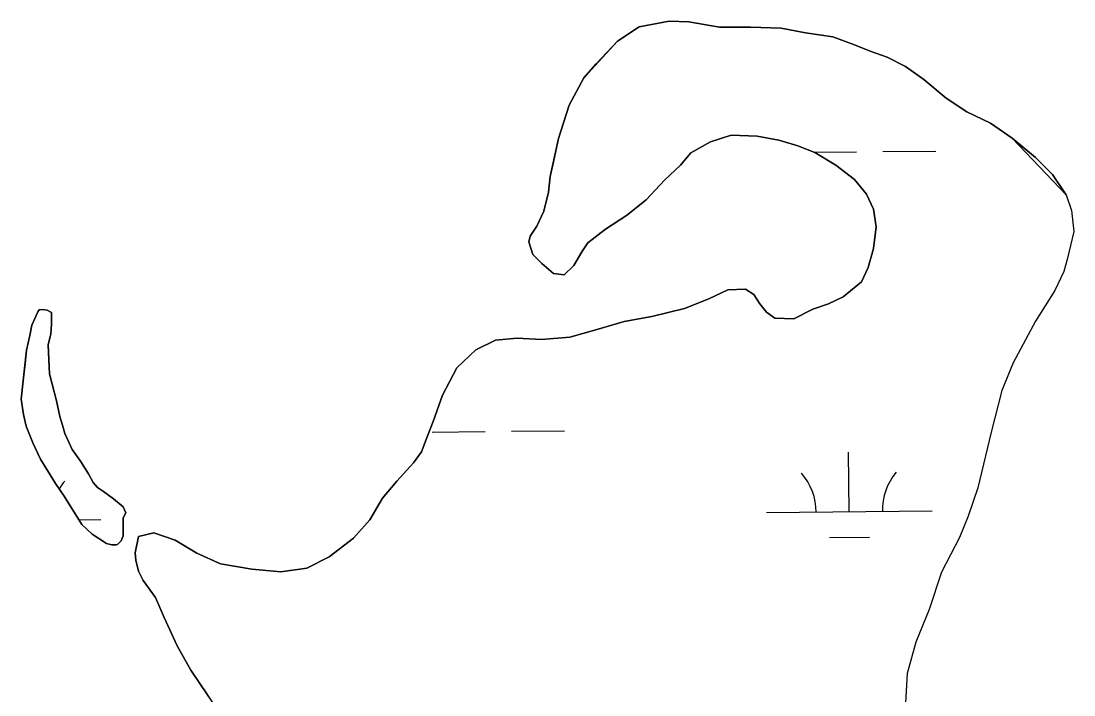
# Model space of a CAD drawing. Extents: x 3734862 to 3772949, y 391520 to 417239.
# Drawn here: x 3764812 to 3765447, y 410325 to 410732 of the extents above; entities that cross this region are included whole.
import ezdxf

# ---------------------------------------------------------------- set-up
doc = ezdxf.new("R2010")
doc.units = 0
doc.layers.add('V-TOPO-SHOR', color=7, linetype='Continuous')
doc.layers.add('V-WETL-SWMP', color=7, linetype='Continuous')

msp = doc.modelspace()

# ---------------------------------------------------------------- linework, layer by layer
at = {"layer": 'V-TOPO-SHOR'}
for p, q in [((3765202.92, 410732.16), (3765184.71, 410728.67)), ((3765214.78, 410731.72), (3765202.92, 410732.16)), ((3765233.35, 410728.49), (3765214.78, 410731.72)), ((3765184.71, 410728.67), (3765171.62, 410720.02)), ((3765251.94, 410728.42), (3765233.35, 410728.49)), ((3765270.53, 410727.95), (3765251.94, 410728.42)), ((3765285.15, 410725.13), (3765270.53, 410727.95)), ((3765301.75, 410722.69), (3765285.15, 410725.13)), ((3765314.79, 410717.9), (3765301.75, 410722.69)), ((3765171.62, 410720.02), (3765158.92, 410706.23)), ((3765324.27, 410713.91), (3765314.79, 410717.9)), ((3765334.54, 410710.31), (3765324.27, 410713.91)), ((3765345.59, 410704.73), (3765334.54, 410710.31)), ((3765158.92, 410706.23), (3765151.37, 410697.95)), ((3765356.63, 410696.78), (3765345.59, 410704.73)), ((3765151.37, 410697.95), (3765142.6, 410681.37)), ((3765370.04, 410685.65), (3765356.63, 410696.78)), ((3765382.66, 410677.3), (3765370.04, 410685.65)), ((3765142.6, 410681.37), (3765136.2, 410661.23)), ((3765396.87, 410670.52), (3765382.66, 410677.3)), ((3765409.89, 410661.38), (3765396.87, 410670.52)), ((3765136.2, 410661.23), (3765132.58, 410645.42)), ((3765216.06, 410652.62), (3765227.95, 410659.3)), ((3765227.95, 410659.3), (3765240.23, 410663.21)), ((3765240.23, 410663.21), (3765256.04, 410662.75)), ((3765256.04, 410662.75), (3765269.09, 410660.33)), ((3765269.09, 410660.33), (3765280.54, 410656.72)), ((3765424.09, 410649.85), (3765409.89, 410661.38)), ((3765280.54, 410656.72), (3765290.81, 410652.73)), ((3765290.81, 410652.73), (3765303.44, 410645.17)), ((3765209.7, 410645.13), (3765216.06, 410652.62)), ((3765434.33, 410639.53), (3765424.09, 410649.85)), ((3765132.58, 410645.42), (3765130.97, 410638.31)), ((3765200.18, 410636.07), (3765209.7, 410645.13)), ((3765303.44, 410645.17), (3765314.88, 410636.42)), ((3765130.97, 410638.31), (3765130.15, 410628.82)), ((3765189.06, 410624.25), (3765200.18, 410636.07)), ((3765314.88, 410636.42), (3765321.96, 410627.7)), ((3765442.59, 410627.24), (3765434.33, 410639.53)), ((3765130.15, 410628.82), (3765127.33, 410617.36)), ((3765321.96, 410627.7), (3765326.28, 410618.58)), ((3765177.16, 410614.8), (3765189.06, 410624.25)), ((3765127.33, 410617.36), (3765122.95, 410608.28)), ((3765164.47, 410606.54), (3765177.16, 410614.8)), ((3765326.28, 410618.58), (3765327.82, 410607.9)), ((3765122.95, 410608.28), (3765118.97, 410602.36)), ((3765118.97, 410602.36), (3765118.17, 410598.81)), ((3765153.76, 410598.28), (3765164.47, 410606.54)), ((3765327.82, 410607.9), (3765326.19, 410594.85)), ((3765118.17, 410598.81), (3765120.51, 410591.28)), ((3765150.18, 410592.75), (3765153.76, 410598.28)), ((3765120.51, 410591.28), (3765126.03, 410585.73)), ((3765145.4, 410584.47), (3765150.18, 410592.75)), ((3765326.19, 410594.85), (3765322.98, 410583.4)), ((3765126.03, 410585.73), (3765133.12, 410579.76)), ((3765139.45, 410578.95), (3765145.4, 410584.47)), ((3765322.98, 410583.4), (3765318.99, 410574.71)), ((3765133.12, 410579.76), (3765139.45, 410578.95)), ((3765248.97, 410570.23), (3765238.29, 410569.87)), ((3765254.1, 410567.05), (3765248.97, 410570.23)), ((3765318.99, 410574.71), (3765307.88, 410565.66)), ((3765226.8, 410564.38), (3765212.14, 410558.5)), ((3765238.29, 410569.87), (3765226.8, 410564.38)), ((3765257.64, 410561.5), (3765254.1, 410567.05)), ((3765307.88, 410565.66), (3765299.17, 410561.34)), ((3764822.59, 410557.69), (3764821.79, 410556.5)), ((3764824.58, 410558.08), (3764822.59, 410557.69)), ((3764827.35, 410557.67), (3764824.58, 410558.08)), ((3764830.12, 410556.07), (3764827.35, 410557.67)), ((3765212.14, 410558.5), (3765192.35, 410553.83)), ((3765261.57, 410556.34), (3765257.64, 410561.5)), ((3765289.66, 410558.21), (3765278.17, 410552.32)), ((3765299.17, 410561.34), (3765289.66, 410558.21)), ((3764821.79, 410556.5), (3764818.19, 410548.58)), ((3764830.1, 410548.93), (3764830.12, 410556.07)), ((3765192.35, 410553.83), (3765175.73, 410550.73)), ((3765266.7, 410552.76), (3765261.57, 410556.34)), ((3765278.17, 410552.32), (3765266.7, 410552.76)), ((3764818.19, 410548.58), (3764816.98, 410542.23)), ((3764829.68, 410543.37), (3764830.1, 410548.93)), ((3765158.7, 410545.66), (3765142.86, 410541.36)), ((3765175.73, 410550.73), (3765158.7, 410545.66)), ((3764816.98, 410542.23), (3764814.96, 410533.51)), ((3764828.06, 410536.64), (3764829.68, 410543.37)), ((3765098.17, 410539.56), (3765086.28, 410533.67)), ((3765111.22, 410540.69), (3765098.17, 410539.56)), ((3765125.85, 410539.85), (3765111.22, 410540.69)), ((3765142.86, 410541.36), (3765125.85, 410539.85)), ((3764814.96, 410533.51), (3764814.14, 410525.58)), ((3764828.43, 410527.51), (3764828.06, 410536.64)), ((3765086.28, 410533.67), (3765074.69, 410522.8)), ((3764814.14, 410525.58), (3764812.91, 410514.87)), ((3764828.79, 410519.17), (3764828.43, 410527.51)), ((3765074.69, 410522.8), (3765066.16, 410506.22)), ((3764812.91, 410514.87), (3764811.67, 410503.76)), ((3764830.36, 410512.82), (3764828.79, 410519.17)), ((3764833.1, 410502.89), (3764830.36, 410512.82)), ((3764811.67, 410503.76), (3764813.23, 410494.63)), ((3764835.04, 410493.36), (3764833.1, 410502.89)), ((3765066.16, 410506.22), (3765060.49, 410490.26)), ((3764813.23, 410494.63), (3764814.79, 410487.48)), ((3764814.79, 410487.48), (3764818.71, 410477.55)), ((3764836.61, 410488.19), (3764835.04, 410493.36)), ((3764838.18, 410483.03), (3764836.61, 410488.19)), ((3765060.49, 410490.26), (3765056.89, 410481.1)), ((3764840.54, 410477.86), (3764838.18, 410483.03)), ((3765056.89, 410481.1), (3765053.3, 410472.02)), ((3764818.71, 410477.55), (3764823.44, 410467.61)), ((3764842.51, 410473.49), (3764840.54, 410477.86)), ((3764847.64, 410466.33), (3764842.51, 410473.49)), ((3765053.3, 410472.02), (3765048.53, 410465.31)), ((3764823.44, 410467.61), (3764832.51, 410452.89)), ((3764852.37, 410458.77), (3764847.64, 410466.33)), ((3765048.53, 410465.31), (3765038.6, 410454.27)), ((3764855.13, 410453.6), (3764852.37, 410458.77)), ((3764832.51, 410452.89), (3764837.64, 410445.33)), ((3764857.9, 410450.41), (3764855.13, 410453.6)), ((3764861.46, 410448.02), (3764857.9, 410450.41)), ((3765038.6, 410454.27), (3765029.86, 410444.03)), ((3764837.64, 410445.33), (3764848.29, 410428.23)), ((3764867.39, 410443.63), (3764861.46, 410448.02)), ((3764873.33, 410438.85), (3764867.39, 410443.63)), ((3765029.86, 410444.03), (3765022.29, 410431)), ((3764874.9, 410435.27), (3764873.33, 410438.85)), ((3764873.26, 410421.39), (3764873.3, 410432.1)), ((3764873.3, 410432.1), (3764874.9, 410435.27)), ((3765022.29, 410431), (3765012.37, 410419.97)), ((3764848.29, 410428.23), (3764854.62, 410422.25)), ((3764854.62, 410422.25), (3764863.32, 410416.66)), ((3764870.07, 410416.24), (3764872.06, 410418.22)), ((3764872.06, 410418.22), (3764873.26, 410421.39)), ((3764882.64, 410420.85), (3764880.63, 410411.13)), ((3764891.75, 410423.19), (3764882.64, 410420.85)), ((3764904.78, 410418.79), (3764891.75, 410423.19)), ((3764917.8, 410410.83), (3764904.78, 410418.79)), ((3765012.37, 410419.97), (3764997.69, 410408.55)), ((3764863.32, 410416.66), (3764866.5, 410415.86)), ((3764866.5, 410415.86), (3764869.27, 410415.85)), ((3764869.27, 410415.85), (3764870.07, 410416.24)), ((3764880.63, 410411.13), (3764881.01, 410406.62)), ((3764881.01, 410406.62), (3764882.56, 410400.05)), ((3764932.02, 410404.45), (3764917.8, 410410.83)), ((3764997.69, 410408.55), (3764984.21, 410401.88)), ((3764882.56, 410400.05), (3764885.31, 410394.42)), ((3764950.99, 410401.22), (3764932.02, 410404.45)), ((3764968.39, 410399.57), (3764950.99, 410401.22)), ((3764984.21, 410401.88), (3764968.39, 410399.57)), ((3764885.31, 410394.42), (3764892.87, 410384.03)), ((3764892.87, 410384.03), (3764897.96, 410371.91)), ((3764897.96, 410371.91), (3764905.89, 410354.95)), ((3764905.89, 410354.95), (3764914.06, 410340.13)), ((3764914.06, 410340.13), (3764924.28, 410325.22))]:
    msp.add_line(p, q, dxfattribs=at)
for points in [[(3765278.17, 410552.32), (3765289.66, 410558.21), (3765299.17, 410561.34), (3765307.88, 410565.66), (3765318.99, 410574.71), (3765322.98, 410583.4), (3765326.19, 410594.85), (3765327.82, 410607.9), (3765326.28, 410618.58), (3765321.96, 410627.7), (3765314.88, 410636.42), (3765303.44, 410645.17), (3765290.81, 410652.73), (3765280.54, 410656.72), (3765269.09, 410660.33), (3765256.04, 410662.75), (3765240.23, 410663.21), (3765227.95, 410659.3), (3765216.06, 410652.62), (3765209.7, 410645.13), (3765200.18, 410636.07), (3765189.06, 410624.24), (3765177.16, 410614.8), (3765164.47, 410606.54), (3765153.76, 410598.28), (3765150.18, 410592.75), (3765145.4, 410584.46), (3765139.45, 410578.95), (3765133.12, 410579.76), (3765126.03, 410585.73), (3765120.51, 410591.28), (3765118.17, 410598.81), (3765118.97, 410602.36), (3765122.95, 410608.28), (3765127.33, 410617.36), (3765130.15, 410628.82), (3765130.97, 410638.31), (3765132.58, 410645.42), (3765136.2, 410661.23), (3765142.6, 410681.37), (3765151.37, 410697.95), (3765158.92, 410706.23), (3765171.62, 410720.02), (3765184.71, 410728.67), (3765202.92, 410732.16), (3765214.78, 410731.72), (3765233.35, 410728.49), (3765251.94, 410728.42), (3765270.53, 410727.95), (3765285.15, 410725.13), (3765301.75, 410722.69), (3765314.79, 410717.9), (3765324.27, 410713.91), (3765334.53, 410710.31), (3765345.59, 410704.73), (3765356.63, 410696.78), (3765370.04, 410685.65), (3765382.66, 410677.3), (3765396.87, 410670.52), (3765409.89, 410661.38), (3765424.08, 410649.85), (3765434.33, 410639.53), (3765442.59, 410627.24)], [(3765442.59, 410627.24), (3765445.71, 410617.73), (3765447.25, 410605.07), (3765443.23, 410588.08), (3765441.22, 410580.9), (3765435.64, 410569.52), (3765424.1, 410550.98), (3765410.56, 410525.72), (3765403.77, 410509.13), (3765397.35, 410483.84), (3765389.31, 410450.26), (3765383.32, 410433.27), (3765378.12, 410420.24), (3765367.37, 410399.32), (3765359.77, 410376.8), (3765351.78, 410357.06), (3765346.57, 410338.1), (3765345.3, 410316.74)], [(3764931.91, 410314.2), (3764924.28, 410325.22), (3764914.06, 410340.13), (3764905.89, 410354.95), (3764897.96, 410371.91), (3764892.87, 410384.03), (3764885.31, 410394.42), (3764882.56, 410400.05), (3764881.01, 410406.62), (3764880.63, 410411.13), (3764882.64, 410420.85), (3764891.75, 410423.19), (3764904.78, 410418.79), (3764917.8, 410410.83), (3764932.02, 410404.45), (3764950.99, 410401.22), (3764968.39, 410399.57), (3764984.21, 410401.88), (3764997.69, 410408.55), (3765012.37, 410419.97), (3765022.29, 410431), (3765029.86, 410444.03), (3765038.6, 410454.27), (3765048.53, 410465.31), (3765053.3, 410472.02), (3765056.89, 410481.1), (3765060.49, 410490.26), (3765066.16, 410506.22), (3765074.69, 410522.8), (3765086.28, 410533.67), (3765098.17, 410539.56), (3765111.22, 410540.69), (3765125.85, 410539.85), (3765142.86, 410541.36), (3765158.7, 410545.66), (3765175.73, 410550.73), (3765192.35, 410553.83), (3765212.14, 410558.5), (3765226.8, 410564.38), (3765238.29, 410569.87), (3765248.97, 410570.23), (3765254.1, 410567.05), (3765257.64, 410561.5), (3765261.57, 410556.34), (3765266.7, 410552.76), (3765278.17, 410552.32)], [(3764873.3, 410432.1), (3764873.26, 410421.39), (3764872.06, 410418.22), (3764870.07, 410416.24), (3764869.27, 410415.85), (3764866.5, 410415.86), (3764863.32, 410416.67), (3764854.62, 410422.25), (3764848.29, 410428.23), (3764837.64, 410445.33), (3764832.51, 410452.89), (3764823.44, 410467.61), (3764818.71, 410477.55), (3764814.79, 410487.48), (3764813.23, 410494.63), (3764811.67, 410503.76), (3764812.91, 410514.87), (3764814.14, 410525.58), (3764814.96, 410533.51), (3764816.98, 410542.23), (3764818.19, 410548.58), (3764821.79, 410556.5), (3764822.59, 410557.69), (3764824.58, 410558.08), (3764827.35, 410557.67), (3764830.12, 410556.07), (3764830.1, 410548.93), (3764829.68, 410543.37), (3764828.06, 410536.64), (3764828.43, 410527.51), (3764828.79, 410519.17), (3764830.36, 410512.82), (3764833.1, 410502.89), (3764835.04, 410493.36), (3764836.61, 410488.19), (3764838.18, 410483.03), (3764840.54, 410477.86), (3764842.51, 410473.49), (3764847.64, 410466.33), (3764852.37, 410458.77), (3764855.13, 410453.6), (3764857.9, 410450.41), (3764861.46, 410448.02), (3764867.39, 410443.63), (3764873.33, 410438.85), (3764874.9, 410435.27), (3764873.3, 410432.1)]]:
    msp.add_lwpolyline(points, dxfattribs=at)
at = {"layer": 'V-WETL-SWMP'}
for p, q in [((3765290.36, 410652.91), (3765315.91, 410653.18)), ((3765331.91, 410653.34), (3765363.91, 410653.68)), ((3765059.78, 410483.96), (3765091.77, 410484.3)), ((3765107.77, 410484.47), (3765139.77, 410484.81)), ((3765311.61, 410435.88), (3765311.23, 410471.87)), ((3764846.59, 410430.96), (3764859.73, 410431.1)), ((3765261.62, 410435.35), (3765361.61, 410436.4)), ((3765299.78, 410420.32), (3765323.78, 410420.57))]:
    msp.add_line(p, q, dxfattribs=at)
for points in [[(3765326.28, 410618.58), (3765321.96, 410627.7), (3765314.87, 410636.42), (3765303.44, 410645.17), (3765290.81, 410652.73), (3765280.54, 410656.72), (3765269.09, 410660.33), (3765256.04, 410662.75), (3765240.23, 410663.21), (3765227.95, 410659.3), (3765216.06, 410652.62), (3765209.7, 410645.13), (3765200.18, 410636.07), (3765189.06, 410624.24), (3765177.16, 410614.8), (3765164.47, 410606.54), (3765153.76, 410598.28), (3765150.18, 410592.75), (3765145.4, 410584.47), (3765139.45, 410578.95), (3765133.12, 410579.77), (3765126.03, 410585.73), (3765120.51, 410591.28), (3765118.17, 410598.81), (3765118.97, 410602.36), (3765122.95, 410608.28), (3765127.33, 410617.36), (3765130.15, 410628.82), (3765130.97, 410638.31), (3765136.2, 410661.23), (3765142.61, 410681.37), (3765151.37, 410697.95), (3765171.62, 410720.02), (3765184.71, 410728.67), (3765202.92, 410732.16), (3765214.78, 410731.72), (3765233.35, 410728.49), (3765251.94, 410728.42), (3765270.53, 410727.95), (3765285.15, 410725.13), (3765301.75, 410722.69), (3765314.79, 410717.9), (3765324.27, 410713.91), (3765334.53, 410710.31), (3765345.59, 410704.73), (3765356.63, 410696.78), (3765370.04, 410685.65), (3765382.66, 410677.3), (3765396.87, 410670.52), (3765409.89, 410661.38), (3765442.59, 410627.24), (3765445.71, 410617.73), (3765447.25, 410605.07), (3765443.23, 410588.08), (3765441.22, 410580.9), (3765435.64, 410569.52), (3765424.1, 410550.98), (3765410.56, 410525.72), (3765403.77, 410509.13), (3765397.35, 410483.84), (3765389.31, 410450.26), (3765383.32, 410433.27), (3765378.12, 410420.24), (3765367.37, 410399.32), (3765359.77, 410376.8), (3765351.78, 410357.06), (3765346.57, 410338.1), (3765345.3, 410316.74)], [(3764931.91, 410314.2), (3764914.06, 410340.13), (3764905.89, 410354.95), (3764897.96, 410371.91), (3764892.87, 410384.03), (3764885.31, 410394.42), (3764882.56, 410400.05), (3764881.01, 410406.62), (3764880.63, 410411.13), (3764882.64, 410420.85), (3764891.75, 410423.19), (3764904.78, 410418.79), (3764917.8, 410410.83), (3764932.02, 410404.45), (3764950.99, 410401.22), (3764968.39, 410399.57), (3764984.21, 410401.88), (3764997.69, 410408.55), (3765012.36, 410419.97), (3765022.29, 410431), (3765029.86, 410444.03), (3765038.6, 410454.27), (3765048.53, 410465.31), (3765053.3, 410472.02), (3765060.49, 410490.26), (3765066.16, 410506.22), (3765074.69, 410522.8), (3765086.28, 410533.67), (3765098.17, 410539.56), (3765111.22, 410540.69), (3765125.85, 410539.85), (3765142.87, 410541.36), (3765158.7, 410545.66), (3765175.73, 410550.73), (3765192.35, 410553.83), (3765212.14, 410558.5), (3765226.8, 410564.38), (3765238.29, 410569.87), (3765248.97, 410570.23), (3765254.1, 410567.05), (3765257.64, 410561.49), (3765261.57, 410556.34), (3765266.7, 410552.76), (3765278.17, 410552.32), (3765289.66, 410558.21), (3765299.17, 410561.34), (3765307.88, 410565.66), (3765318.99, 410574.71), (3765322.98, 410583.4), (3765326.19, 410594.85), (3765327.82, 410607.9), (3765326.28, 410618.58)]]:
    msp.add_lwpolyline(points, dxfattribs=at)
msp.add_lwpolyline([(3764873.3, 410432.1), (3764873.26, 410421.39), (3764872.06, 410418.22), (3764870.07, 410416.24), (3764869.27, 410415.85), (3764866.5, 410415.86), (3764863.32, 410416.67), (3764854.62, 410422.25), (3764848.29, 410428.23), (3764837.64, 410445.33), (3764832.51, 410452.89), (3764823.44, 410467.61), (3764818.71, 410477.55), (3764814.79, 410487.48), (3764813.23, 410494.63), (3764811.67, 410503.76), (3764814.96, 410533.51), (3764816.98, 410542.23), (3764818.19, 410548.58), (3764821.79, 410556.5), (3764822.59, 410557.69), (3764824.58, 410558.08), (3764827.35, 410557.67), (3764830.12, 410556.07), (3764830.1, 410548.93), (3764829.68, 410543.38), (3764828.07, 410536.64), (3764828.79, 410519.17), (3764830.36, 410512.82), (3764833.1, 410502.89), (3764835.04, 410493.36), (3764838.18, 410483.03), (3764842.51, 410473.49), (3764847.64, 410466.33), (3764852.37, 410458.77), (3764855.13, 410453.6), (3764857.9, 410450.42), (3764861.46, 410448.02), (3764867.39, 410443.63), (3764873.33, 410438.85), (3764874.9, 410435.27)], close=True, dxfattribs=at)
for centre, start, end in [((3765256.37, 410435.77), 359.83336, 41.37702), ((3765366.85, 410436.93), 139.83336, 181.37702), ((3764864.97, 410431.63), 139.83336, 149.20556)]:
    msp.add_arc(centre, 35.25, start, end, dxfattribs=at)

doc.saveas('drawing.dxf')
